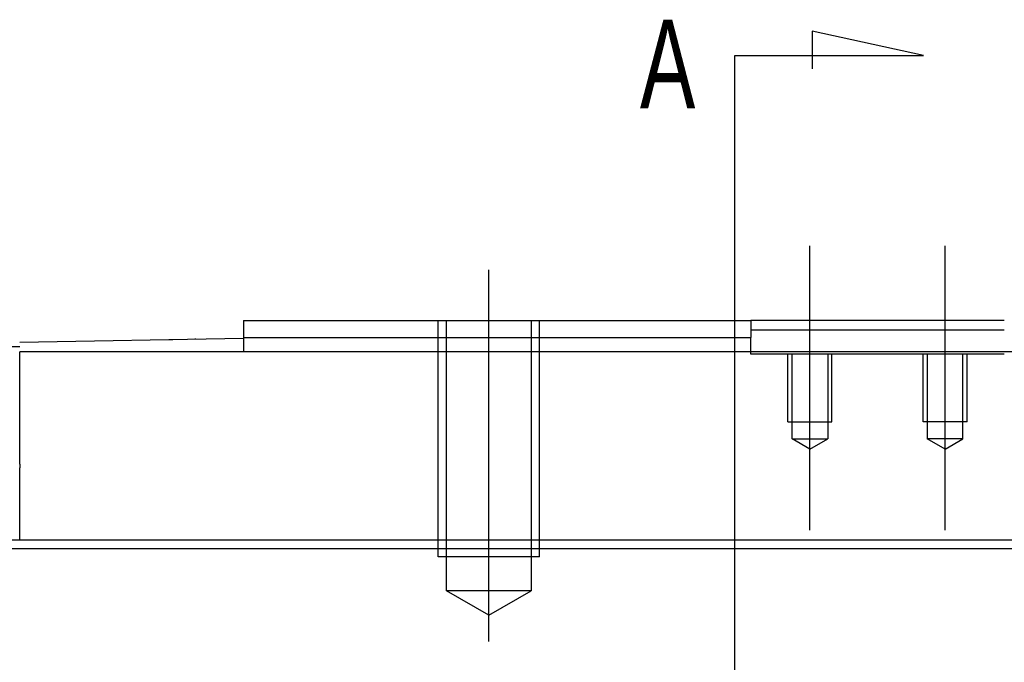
# Model space of a CAD drawing. Header units: millimetres. Extents: x -1108 to 3135, y -1596 to 860.
# Tile 323 of 649: x -772 to -714, y 107 to 145. Entities that reach past the tile are written whole.
import ezdxf
from ezdxf.lldxf.tags import DXFTag

# ---------------------------------------------------------------- set-up
doc = ezdxf.new("R2010")
doc.units = ezdxf.units.MM
doc.layers.get('0').update_dxf_attribs({"linetype": 'CONTINUOUS'})
doc.styles.add('CHN', font='txt')
tags = doc.linetypes.add('DASHED', pattern=[25.72, 12.86, -12.86]).pattern_tags.tags
tags[6:7] = [DXFTag(74, 4), DXFTag(75, 0), DXFTag(340, '0'), DXFTag(46, 0.0), DXFTag(50, 0.0), DXFTag(44, 0.0), DXFTag(45, 0.0)]
tags[4:5] = [DXFTag(74, 4), DXFTag(75, 0), DXFTag(340, '0'), DXFTag(46, 0.0), DXFTag(50, 0.0), DXFTag(44, 0.0), DXFTag(45, 0.0)]

msp = doc.modelspace()

# ---------------------------------------------------------------- linework, layer by layer
for p, q in [((-719.032, 142.708), (-725.619, 144.141)), ((-725.619, 144.141), (-725.619, 141.912)), ((-730.18, 142.708), (-719.032, 142.708)), ((-730.18, 140.071), (-730.18, 142.708)), ((-730.18, 73.596), (-730.18, 140.071)), ((-953.244, 113.515), (-511.244, 113.515))]:
    msp.add_line(p, q)
at = {"ltscale": 0.2}
for p, q in [((-725.744, 114.603), (-725.744, 131.428)), ((-717.744, 114.603), (-717.744, 131.428)), ((-744.744, 108.015), (-744.744, 130.015))]:
    msp.add_line(p, q, dxfattribs=at)
at = {"linetype": 'Continuous'}
for p, q in [((-759.244, 127.015), (-759.244, 126.015)), ((-729.494, 127.015), (-729.244, 127.015)), ((-714.244, 127.015), (-729.244, 127.015)), ((-729.244, 127.015), (-729.244, 126.015)), ((-729.244, 126.465), (-726.244, 126.465)), ((-726.244, 126.465), (-717.244, 126.465)), ((-717.244, 126.465), (-714.244, 126.465)), ((-772.494, 125.734), (-759.244, 125.965)), ((-763.774, 125.891), (-763.774, 125.886)), ((-763.675, 125.893), (-763.431, 125.897)), ((-763.675, 125.893), (-763.675, 125.888)), ((-763.431, 125.897), (-763.431, 125.892)), ((-762.798, 125.908), (-762.798, 125.903)), ((-762.128, 125.92), (-762.071, 125.921)), ((-762.034, 125.922), (-762.034, 125.917)), ((-761.213, 125.936), (-761.213, 125.931)), ((-759.244, 126.015), (-759.244, 125.165)), ((-729.494, 126.015), (-729.244, 126.015)), ((-729.244, 125.165), (-729.244, 126.015)), ((-772.494, 125.465), (-773.494, 125.465)), ((-670.994, 125.165), (-772.494, 125.165)), ((-772.494, 118.51), (-772.494, 125.165)), ((-772.494, 118.51), (-772.494, 118.289)), ((-772.494, 114.015), (-772.494, 118.289)), ((-602.069, 114.016), (-865.244, 114.015))]:
    msp.add_line(p, q, dxfattribs=at)
at = {"linetype": 'DASHED', "ltscale": 0.1}
for p, q in [((-747.744, 113.015), (-747.744, 127.015)), ((-747.244, 111.015), (-747.244, 127.015)), ((-742.244, 127.015), (-742.244, 111.015)), ((-741.744, 113.015), (-741.744, 127.015)), ((-727.044, 121.015), (-727.044, 125.015)), ((-726.799, 120.015), (-726.799, 125.015)), ((-724.689, 125.015), (-724.689, 120.015)), ((-724.444, 121.015), (-724.444, 125.015)), ((-719.044, 121.015), (-719.044, 125.015)), ((-718.799, 125.015), (-718.799, 120.015)), ((-716.689, 120.015), (-716.689, 125.015)), ((-716.444, 121.015), (-716.444, 125.015)), ((-727.044, 121.015), (-724.444, 121.015)), ((-716.444, 121.015), (-719.044, 121.015)), ((-726.799, 120.015), (-724.689, 120.015)), ((-725.744, 119.406), (-726.799, 120.015)), ((-725.744, 119.406), (-724.689, 120.015)), ((-716.689, 120.015), (-718.799, 120.015)), ((-717.744, 119.406), (-718.799, 120.015)), ((-717.744, 119.406), (-716.689, 120.015)), ((-741.744, 113.015), (-747.744, 113.015)), ((-742.244, 111.015), (-747.244, 111.015)), ((-744.744, 109.572), (-747.244, 111.015)), ((-744.744, 109.572), (-742.244, 111.015))]:
    msp.add_line(p, q, dxfattribs=at)
at = {"linetype": 'DASHED'}
for p, q in [((-763.53, 125.896), (-763.53, 125.891)), ((-729.244, 125.015), (-729.244, 125.165)), ((-714.244, 125.015), (-729.244, 125.015)), ((-772.494, 115), (-772.494, 115.015))]:
    msp.add_line(p, q, dxfattribs=at)
at = {"linetype": 'Continuous'}
for points in [[(-759.244, 127.015), (-745.494, 127.015)], [(-744.494, 127.015), (-729.494, 127.015)], [(-759.244, 126.015), (-745.494, 126.015)], [(-744.494, 126.015), (-729.494, 126.015)]]:
    msp.add_open_spline(points, degree=1, dxfattribs=at)
at = {"linetype": 'DASHED', "ltscale": 0.1}
for points in [[(-745.494, 127.015), (-744.494, 127.015)], [(-745.494, 126.015), (-744.494, 126.015)]]:
    msp.add_open_spline(points, degree=1, dxfattribs=at)

# ---------------------------------------------------------------- texts
at = {"style": 'CHN', "width": 0.7}
msp.add_text('A', height=5.25, dxfattribs=at).set_placement((-735.801, 139.572))

doc.saveas('drawing.dxf')
